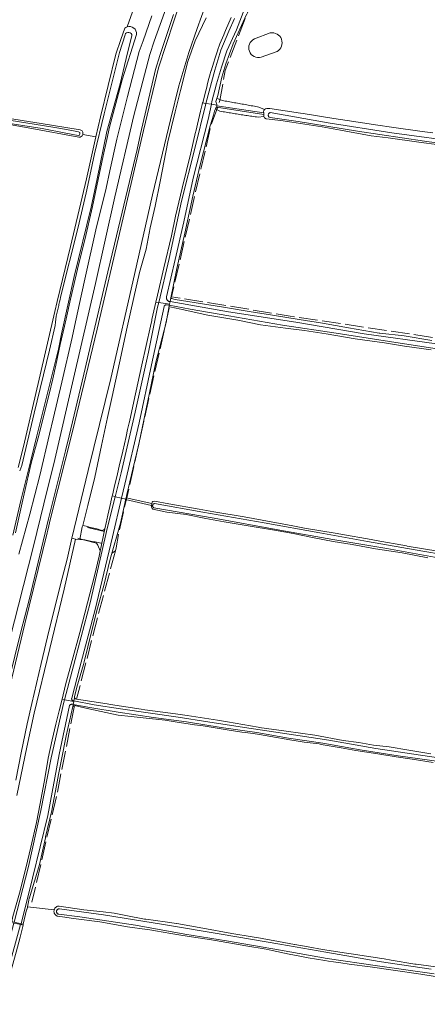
# Model space of a CAD drawing. Header units: metres. Extents: x 149984 to 156489, y 469398 to 478068.
# Tile 618 of 656: x 155442 to 155573, y 470327 to 470646. Entities that reach past the tile are written whole.
import ezdxf

# ---------------------------------------------------------------- set-up
doc = ezdxf.new("R2010")
doc.units = ezdxf.units.M
doc.header["$LTSCALE"] = 0.75
doc.linetypes.add('IE-TERREINAFSCHEIDING-SO', pattern=[10, 8, -2])
for name, color, linetype, lineweight in [('B-WE-GR-GRAS-GV', 252, 'Continuous', 13), ('B-WE-IE-TERREINAFSCHEIDING-G', 252, 'IE-TERREINAFSCHEIDING-SO', 18), ('B-WE-KW-KUNSTWERK_DUIKER-GV', 6, 'Continuous', 18), ('B-WE-KW-KUNSTWERK_STUW-GV', 6, 'Continuous', 18), ('B-WE-OG-TERREIN_BEGROEID-GV', 252, 'Continuous', 18), ('B-WE-OG-TERREIN_OEVER-GV', 252, 'Continuous', 18), ('B-WE-OG-WATER-GV', 252, 'Continuous', 18), ('B-WE-OG-WATER_SLOOT-GV', 252, 'Continuous', 18), ('B-WE-VH-GESLOTENVERHARDING_ASFALT-GV', 252, 'Continuous', 18), ('B-WE-VH-ONVERHARD_ZAND-GV', 252, 'Continuous', 18)]:
    doc.layers.add(name, color=color, linetype=linetype, lineweight=lineweight)

msp = doc.modelspace()

# ---------------------------------------------------------------- linework, layer by layer
at = {"layer": 'B-WE-GR-GRAS-GV', "flags": 128}
for points in [[(155476.409, 470643.558), (155478.669, 470649.929), (155478.914, 470650.514)], [(155501.97, 470646.48), (155498.423, 470639.052), (155496.018, 470632.399), (155493.694, 470623.021), (155491.93, 470616.128), (155489.606, 470606.349), (155487.121, 470593.605), (155485.438, 470585.59), (155483.835, 470578.536), (155482.552, 470571.724), (155480.388, 470564.189), (155478.545, 470556.014), (155476.461, 470546.476), (155473.976, 470534.934), (155471.572, 470524.033), (155470.129, 470517.22), (155468.125, 470508.243), (155465.961, 470497.984), (155463.717, 470488.766), (155462.079, 470482.365), (155463.728, 470481.961), (155464.21, 470481.837), (155464.692, 470481.714), (155465.174, 470481.59), (155465.656, 470481.467), (155466.138, 470481.344), (155466.62, 470481.22), (155467.102, 470481.097), (155467.584, 470480.973), (155468.067, 470480.85), (155468.549, 470480.726), (155469.019, 470481.044), (155469.269, 470481.213), (155469.788, 470483.617), (155469.878, 470484.032), (155469.886, 470484.117), (155470.227, 470485.641), (155471.177, 470489.88), (155471.188, 470489.925), (155471.626, 470491.882), (155471.692, 470492.177), (155472.23, 470494.576), (155473.264, 470498.996), (155473.841, 470501.462), (155474.482, 470504.201), (155474.671, 470505.01), (155474.987, 470506.379), (155476.082, 470511.12), (155476.596, 470513.345), (155477.111, 470515.574), (155477.166, 470515.832), (155478.579, 470522.469), (155481.221, 470534.305), (155483.981, 470546.804), (155484.373, 470548.58), (155484.458, 470548.963), (155485.705, 470554.596), (155486.206, 470556.862), (155488.299, 470565.684), (155490.749, 470576.004), (155492.045, 470582.367), (155494.224, 470591.397), (155496.99, 470602.799), (155498.559, 470609.554), (155498.592, 470609.695), (155499.485, 470613.542), (155500.128, 470616.31), (155500.69, 470618.502), (155500.81, 470618.97), (155500.847, 470619.114), (155501.815, 470622.889), (155502.24, 470624.547), (155502.274, 470624.678), (155502.633, 470626.079), (155503.022, 470627.594), (155503.238, 470628.437), (155503.496, 470629.28), (155503.534, 470629.406), (155504.386, 470632.194), (155504.717, 470633.276), (155505.685, 470636.15), (155505.739, 470636.311), (155506.242, 470637.803), (155506.386, 470638.132), (155507.662, 470641.048), (155507.791, 470641.342), (155508.236, 470642.358), (155510.087, 470646.572)], [(155515.041, 470647.541), (155510.732, 470638.089), (155508.365, 470631.634), (155506.979, 470627.36), (155505.741, 470621.408), (155505.433, 470620.44), (155505.861, 470620.274), (155507.147, 470619.775), (155507.642, 470619.687), (155508.136, 470619.598), (155508.63, 470619.509), (155509.125, 470619.42), (155509.619, 470619.331), (155510.113, 470619.242), (155510.608, 470619.153), (155511.102, 470619.064), (155511.596, 470618.975), (155512.091, 470618.886), (155512.585, 470618.798), (155513.079, 470618.709), (155513.574, 470618.62), (155514.068, 470618.531), (155514.562, 470618.442), (155515.057, 470618.353), (155515.551, 470618.264), (155516.045, 470618.175), (155516.54, 470618.086), (155517.034, 470617.998), (155517.529, 470617.909), (155518.023, 470617.82), (155518.517, 470617.731), (155519.012, 470617.642), (155520.839, 470616.867), (155521.079, 470617.075), (155521.559, 470617.198), (155522.551, 470617.172), (155532.445, 470615.721), (155533.308, 470615.594), (155543.177, 470613.979), (155547.521, 470613.268), (155557.408, 470611.771), (155561.799, 470611.106), (155571.705, 470609.745), (155575.205, 470609.264)], [(155248.411, 470645.225), (155259.499, 470643.496), (155274.314, 470640.947), (155285.749, 470638.893), (155298.674, 470636.581), (155313.775, 470634.027), (155329.755, 470631.486), (155346.989, 470628.843), (155365.029, 470625.766), (155382.595, 470622.957), (155402.495, 470619.701), (155424.746, 470616.069), (155448.624, 470612.369), (155461.256, 470610.302)], [(155462.115, 470608.751), (155466.334, 470608.036), (155467.794, 470614.524), (155472.789, 470634.766), (155474.349, 470639.51), (155475.699, 470643.136)], [(155460.782, 470607.931), (155445.647, 470610.71), (155424.469, 470614.456), (155391.651, 470619.496), (155306.733, 470633.201), (155255.338, 470641.906), (155248.484, 470642.966)], [(155517.543, 470639.699), (155522.668, 470641.602)], [(155524.874, 470635.66), (155519.749, 470633.757)], [(155577.233, 470605.396), (155570.657, 470606.313), (155560.746, 470607.646), (155555.232, 470608.388), (155545.388, 470610.149), (155539.475, 470611.208), (155529.599, 470612.778), (155526.112, 470613.333), (155521.314, 470613.838), (155520.768, 470614.161), (155520.585, 470614.561), (155518.738, 470614.372), (155518.238, 470614.442), (155517.739, 470614.513), (155517.239, 470614.583), (155516.739, 470614.654), (155516.239, 470614.724), (155515.74, 470614.795), (155515.24, 470614.865), (155514.74, 470614.936), (155514.251, 470615.017), (155513.762, 470615.098), (155513.273, 470615.179), (155512.783, 470615.26), (155512.294, 470615.341), (155511.805, 470615.422), (155511.316, 470615.503), (155510.827, 470615.584), (155510.338, 470615.665), (155509.849, 470615.746), (155509.359, 470615.827), (155508.87, 470615.908), (155508.381, 470615.989), (155507.892, 470616.07), (155507.403, 470616.151), (155506.914, 470616.232), (155506.425, 470616.313), (155504.99, 470617.042), (155504.628, 470616.3), (155504.322, 470615.01), (155503.262, 470611.6), (155499.997, 470598.942), (155497.659, 470588.822), (155495.08, 470576.812), (155492.444, 470565.411), (155490.546, 470555.998), (155490.713, 470555.712), (155491.986, 470555.414), (155502.817, 470553.664), (155507.588, 470552.975), (155515.807, 470551.494), (155523.395, 470550.378), (155531.962, 470548.974), (155539.507, 470547.717), (155547.976, 470546.204), (155557.832, 470544.515), (155558.078, 470544.473), (155565.917, 470543.608), (155574.854, 470542.175)], [(155441.195, 470501.104), (155442.951, 470507.901), (155447.988, 470529.621), (155453.092, 470551.554), (155453.85, 470554.727), (155458.12, 470572.601), (155463.286, 470594.488), (155466.334, 470608.036), (155462.115, 470608.751)], [(155574.616, 470539.155), (155566.059, 470540.352), (155559.571, 470541.399), (155550.056, 470542.731), (155540.759, 470544.293), (155533.672, 470545.434), (155527.587, 470546.179), (155519.531, 470547.271), (155512.226, 470548.747), (155502.505, 470550.361), (155494.189, 470552.178), (155492.271, 470552.621), (155490.249, 470553.028), (155490.006, 470552.975), (155489.859, 470552.704), (155488.989, 470547.998), (155485.743, 470535.131), (155483.674, 470525.239), (155481.883, 470516.924), (155480.213, 470508.68), (155478.239, 470500.555), (155476.324, 470492.297), (155476.099, 470491.325), (155475.976, 470490.794), (155475.951, 470490.687), (155475.901, 470490.47), (155475.689, 470489.478), (155474.314, 470483.027), (155470.916, 470471.477), (155468.857, 470462.926), (155466.887, 470455.601), (155464.905, 470447.962), (155462.561, 470438.241), (155462.343, 470437.335), (155460.22, 470430.064), (155459.443, 470426.957), (155459.453, 470426.577), (155459.725, 470426.306), (155460.095, 470426.178), (155469.974, 470424.627), (155471.088, 470424.452), (155480.97, 470422.917), (155482.19, 470422.727), (155492.102, 470421.404), (155495.774, 470420.914), (155505.655, 470419.374), (155508.879, 470418.872), (155518.72, 470417.093), (155519.045, 470417.034), (155527.752, 470415.777), (155537.092, 470414.523), (155546.19, 470412.768), (155551.252, 470412.115), (155556.041, 470411.244), (155561.081, 470410.711), (155567.448, 470409.65), (155574.512, 470408.452)], [(155573.532, 470471.845), (155565.288, 470473.446), (155556.631, 470474.73), (155549.09, 470476.183), (155542.998, 470477.189), (155536.852, 470478.325), (155530.025, 470479.695), (155524.074, 470480.766), (155515.558, 470482.181), (155507.746, 470483.557), (155501.839, 470484.629), (155495.487, 470485.861), (155489.233, 470486.671), (155484.689, 470487.631), (155484.462, 470487.825), (155484.332, 470488.247), (155484.322, 470488.756), (155484.39, 470489.397), (155484.399, 470489.482), (155484.508, 470489.818), (155484.757, 470490.036), (155485.309, 470490.245), (155489.908, 470489.339), (155499.751, 470487.574), (155504.385, 470486.744), (155514.245, 470485.078), (155520.085, 470484.091), (155529.905, 470482.204), (155533.765, 470481.462), (155543.634, 470479.846), (155545.408, 470479.555), (155555.253, 470477.803), (155556.878, 470477.514), (155566.715, 470475.714), (155566.876, 470475.685), (155576.744, 470474.064)], [(155575.306, 470405.724), (155568.54, 470406.728), (155563.32, 470407.478), (155557.375, 470408.507), (155550.275, 470409.596), (155545.562, 470410.467), (155540.429, 470411.304), (155539.161, 470411.544), (155538.472, 470411.675), (155533.598, 470412.296), (155531.072, 470412.696), (155528.983, 470413.027), (155522.898, 470414.131), (155519.151, 470414.756), (155517.14, 470415.091), (155514.573, 470415.361), (155513.455, 470415.479), (155508.721, 470416.252), (155500.939, 470417.49), (155498.202, 470417.904), (155494.778, 470418.421), (155492.559, 470418.754), (155488.726, 470419.33), (155481.57, 470420.149), (155477.767, 470420.538), (155473.497, 470420.974), (155464.106, 470423.073), (155462.7, 470423.37), (155459.415, 470424.063), (155459.059, 470423.986), (155458.842, 470423.812), (155456.785, 470414.279), (155455.216, 470406.619), (155454.779, 470404.482), (155454.227, 470401.789), (155453.575, 470398.197), (155452.441, 470391.95), (155452.114, 470390.145), (155450.1, 470381.682), (155450.025, 470381.369), (155448.067, 470372.649), (155446.596, 470367.629), (155446.416, 470367.014), (155444.841, 470361.964), (155444.801, 470361.758), (155444.689, 470361.184), (155444.232, 470358.976), (155452.86, 470358.043), (155452.885, 470358.131), (155452.948, 470358.287), (155453.026, 470358.436), (155453.118, 470358.577), (155453.224, 470358.708), (155453.342, 470358.827), (155453.472, 470358.934), (155453.612, 470359.028), (155453.761, 470359.107), (155453.916, 470359.171), (155454.077, 470359.219), (155454.243, 470359.251), (155454.437, 470359.227), (155462.446, 470358), (155468.658, 470357.336), (155472.239, 470356.953), (155475.973, 470356.233), (155482.058, 470355.059), (155482.43, 470354.987), (155488.694, 470354.142), (155492.34, 470353.649), (155492.504, 470353.627), (155500.901, 470352.088), (155510.25, 470350.357), (155516.782, 470349.296), (155520.12, 470348.753), (155520.615, 470348.673), (155523.608, 470348.116), (155530.446, 470346.843), (155530.655, 470346.804), (155534.917, 470346.055), (155539.593, 470345.234), (155547.322, 470344.014), (155548.845, 470343.774), (155558.733, 470342.284), (155559.512, 470342.167), (155561.713, 470341.791), (155569.369, 470340.482), (155569.812, 470340.407), (155577.735, 470339.342)], [(155579.892, 470335.832), (155571.278, 470337.197), (155562.393, 470338.54), (155555.725, 470339.479), (155554.961, 470339.584), (155548.191, 470340.513), (155545.477, 470340.877), (155543.079, 470341.198), (155541.475, 470341.445), (155540.258, 470341.632), (155534.93, 470342.554), (155531.689, 470343.164), (155528.769, 470343.712), (155523.276, 470344.905), (155521.313, 470345.331), (155514.817, 470346.39), (155504.967, 470348.113), (155502.993, 470348.458), (155496.515, 470349.457), (155493.18, 470349.971), (155490.554, 470350.42), (155485.625, 470351.264), (155483.75, 470351.537), (155482.934, 470351.655), (155476.567, 470352.509), (155467.565, 470354.198), (155459.091, 470355.25), (155455.565, 470355.774), (155453.818, 470356.034), (155453.667, 470356.107), (155453.523, 470356.196), (155453.39, 470356.298), (155453.267, 470356.413), (155453.156, 470356.539), (155453.058, 470356.677), (155452.975, 470356.823), (155452.907, 470356.977), (155452.854, 470357.136), (155452.817, 470357.301), (155452.798, 470357.468), (155452.794, 470357.636), (155452.808, 470357.804), (155452.838, 470357.969), (155452.86, 470358.043), (155444.232, 470358.976), (155444.091, 470358.294), (155444.057, 470358.233), (155443.917, 470357.978), (155442.898, 470353.383), (155442.822, 470353.084), (155441.828, 470349.158), (155440.598, 470344.298)]]:
    msp.add_lwpolyline(points, dxfattribs=at)
at = {"layer": 'B-WE-GR-GRAS-GV'}
for points in [[(155475.699, 470643.136, -0.0925924), (155476.409, 470643.558)], [(155522.668, 470641.602, -0.8495402), (155524.874, 470635.66)], [(155519.749, 470633.757, -0.918233), (155517.543, 470639.699)], [(155462.115, 470608.751, -0.3663611), (155460.782, 470607.931)], [(155461.256, 470610.302, -0.4355203), (155462.115, 470608.751)]]:
    msp.add_lwpolyline(points, format="xyb", dxfattribs=at)
at = {"layer": 'B-WE-GR-GRAS-GV', "flags": 128}
for points in [[(155505.383, 470618.259), (155505.371, 470618.082), (155505.343, 470617.662), (155505.286, 470617.562), (155504.99, 470617.042), (155506.425, 470616.313), (155506.914, 470616.232), (155507.403, 470616.151), (155507.892, 470616.07), (155508.381, 470615.989), (155508.87, 470615.908), (155509.359, 470615.827), (155509.849, 470615.746), (155510.338, 470615.665), (155510.827, 470615.584), (155511.316, 470615.503), (155511.805, 470615.422), (155512.294, 470615.341), (155512.783, 470615.26), (155513.273, 470615.179), (155513.762, 470615.098), (155514.251, 470615.017), (155514.74, 470614.936), (155515.24, 470614.865), (155515.74, 470614.795), (155516.239, 470614.724), (155516.739, 470614.654), (155517.239, 470614.583), (155517.739, 470614.513), (155518.238, 470614.442), (155518.738, 470614.372), (155520.585, 470614.561), (155520.557, 470615.25), (155520.535, 470615.787), (155520.521, 470616.137), (155520.631, 470616.485), (155520.839, 470616.867), (155519.012, 470617.642), (155518.517, 470617.731), (155518.023, 470617.82), (155517.529, 470617.909), (155517.034, 470617.998), (155516.54, 470618.086), (155516.045, 470618.175), (155515.551, 470618.264), (155515.057, 470618.353), (155514.562, 470618.442), (155514.068, 470618.531), (155513.574, 470618.62), (155513.079, 470618.709), (155512.585, 470618.798), (155512.091, 470618.886), (155511.596, 470618.975), (155511.102, 470619.064), (155510.608, 470619.153), (155510.113, 470619.242), (155509.619, 470619.331), (155509.125, 470619.42), (155508.63, 470619.509), (155508.136, 470619.598), (155507.642, 470619.687), (155507.147, 470619.775), (155505.861, 470620.274), (155505.433, 470620.44), (155505.124, 470619.472), (155505.187, 470619.098), (155505.337, 470618.803), (155505.408, 470618.629)], [(155462.079, 470482.365), (155461.953, 470481.873), (155461.18, 470477.789), (155462.713, 470477.638), (155463.192, 470477.545), (155463.671, 470477.453), (155464.149, 470477.361), (155464.628, 470477.269), (155465.107, 470477.177), (155465.586, 470477.085), (155466.064, 470476.993), (155466.543, 470476.901), (155467.022, 470476.808), (155467.501, 470476.716), (155467.979, 470476.624), (155468.271, 470476.594), (155469.269, 470481.213), (155469.019, 470481.044), (155468.549, 470480.726), (155468.067, 470480.85), (155467.584, 470480.973), (155467.102, 470481.097), (155466.62, 470481.22), (155466.138, 470481.344), (155465.656, 470481.467), (155465.174, 470481.59), (155464.692, 470481.714), (155464.21, 470481.837), (155463.728, 470481.961)]]:
    msp.add_lwpolyline(points, close=True, dxfattribs=at)
at = {"layer": 'B-WE-IE-TERREINAFSCHEIDING-G', "flags": 128}
for points in [[(155523.95, 470682.54), (155519.892, 470663.023), (155515.321, 470648.126), (155508.125, 470629.473), (155506.415, 470619.732), (155503.659, 470612.235), (155495.788, 470578.251), (155490.8, 470556.327), (155529.124, 470550.061), (155576.819, 470542.904), (155624.732, 470535.019), (155659.706, 470529.617), (155699.365, 470524.028), (155720.397, 470520.829), (155751.473, 470516.439)], [(155489.999, 470552.643), (155482.105, 470517.229), (155476.615, 470492.656), (155473.622, 470479.425)], [(155463.665, 470481.651), (155467.715, 470480.715)], [(155469.096, 470480.413), (155467.715, 470480.715)], [(155462.364, 470477.69), (155460.46, 470478.228)], [(155462.364, 470477.69), (155466.536, 470476.664)], [(155473.622, 470479.425), (155472.871, 470475.102)], [(155473.622, 470479.425), (155473.276, 470479.5)], [(155466.536, 470476.664), (155466.92, 470475.921), (155467.74, 470474.137)], [(155471.482, 470473.401), (155472.648, 470474.158), (155472.871, 470475.102)], [(155472.648, 470474.158), (155466.927, 470452.807), (155460.095, 470426.178)], [(155459.415, 470424.063), (155453.765, 470395.474), (155445.68, 470360.47)]]:
    msp.add_lwpolyline(points, dxfattribs=at)
at = {"layer": 'B-WE-KW-KUNSTWERK_DUIKER-GV', "flags": 128}
for points in [[(155520.535, 470615.787), (155505.371, 470618.082), (155505.343, 470617.662), (155505.286, 470617.562), (155520.557, 470615.25)], [(155484.39, 470489.397), (155476.099, 470491.325), (155475.951, 470490.687), (155484.322, 470488.739), (155484.322, 470488.756)]]:
    msp.add_lwpolyline(points, close=True, dxfattribs=at)
at = {"layer": 'B-WE-KW-KUNSTWERK_STUW-GV', "flags": 128}
msp.add_lwpolyline([(155439.966, 470354.088), (155439.154, 470354.283), (155439.07, 470353.926), (155439.811, 470353.76), (155440.996, 470353.494), (155441.993, 470353.27), (155442.822, 470353.084), (155442.898, 470353.383), (155442.193, 470353.553)], close=True, dxfattribs=at)
at = {"layer": 'B-WE-OG-TERREIN_BEGROEID-GV', "flags": 128}
for points in [[(155489.435, 470650.943), (155485.201, 470638.904), (155483.813, 470634.605), (155478.587, 470614.96), (155472.435, 470588.633), (155466.218, 470560.588), (155459.14, 470529.83), (155453.055, 470503.702), (155449.549, 470489.282), (155446.175, 470475.59), (155441.347, 470456.54), (155437.51, 470441.326), (155434.203, 470427.105), (155432.483, 470419.3), (155428.911, 470402.036), (155426.927, 470393.371), (155424.876, 470383.713), (155420.048, 470363.803), (155414.888, 470343.497), (155411.978, 470331.524), (155408.208, 470316.31)], [(155478.914, 470650.514), (155478.669, 470649.929), (155476.409, 470643.558)], [(155412.656, 470325.565), (155416.03, 470338.741), (155420.792, 470357.672), (155423.332, 470367.276), (155427.857, 470385.175), (155430.436, 470396.843), (155435.635, 470422.799), (155438.215, 470432.165), (155442.065, 470447.882), (155444.843, 470458.716), (155450.995, 470484.513), (155456.551, 470506.5), (155457.702, 470511.342), (155462.464, 470531.305), (155465.163, 470542.775), (155470.243, 470564.404), (155472.386, 470573.334), (155479.689, 470603.933), (155480.8, 470609.013), (155485.602, 470629.81), (155487.031, 470634.294), (155491.357, 470647.629)], [(155441.445, 470473.003), (155444.964, 470485.941), (155448.192, 470498.535), (155451.393, 470511.87), (155452.584, 470516.818), (155455.335, 470528.698), (155458.669, 470543.144), (155459.463, 470546.663), (155461.633, 470556.611), (155462.982, 470562.935), (155466.369, 470577.91), (155469.623, 470591.457), (155470.867, 470597.013), (155473.115, 470607.305), (155476.502, 470621.037), (155480.339, 470635.589), (155481.556, 470639.082), (155484.36, 470647.178)], [(155479.417, 470641.163), (155474.782, 470626.461), (155470.705, 470611.176), (155469.846, 470607.188), (155468.735, 470601.87), (155467.068, 470594.17), (155465.282, 470585.439), (155462.782, 470574.683), (155460.877, 470567.063), (155458.138, 470555.554), (155456.709, 470549.125), (155456.154, 470546.743), (155454.844, 470540.909), (155453.376, 470534.163), (155452.423, 470529.718), (155451.233, 470524.836), (155447.7, 470510.667), (155445.478, 470502.492), (155443.176, 470492.53), (155440.319, 470479.949)], [(155441.639, 470363.393), (155443.665, 470371.466), (155445.341, 470378.344), (155447.17, 470386.233), (155448.289, 470392.392), (155449.825, 470400.54), (155450.956, 470407.123), (155452.194, 470413.033), (155453.399, 470418.085), (155454.472, 470422.367), (155455.403, 470426.153), (155456.531, 470430.744), (155458.697, 470438.623), (155461.127, 470447.751), (155463.612, 470457.281), (155465.867, 470466.094), (155467.346, 470472.44), (155467.488, 470472.972), (155468.271, 470476.594), (155467.979, 470476.624), (155467.501, 470476.716), (155467.022, 470476.808), (155466.543, 470476.901), (155466.064, 470476.993), (155465.586, 470477.085), (155465.107, 470477.177), (155464.628, 470477.269), (155464.149, 470477.361), (155463.671, 470477.453), (155463.192, 470477.545), (155462.713, 470477.638), (155461.18, 470477.789), (155459.795, 470477.894), (155456.038, 470461.755), (155451.488, 470442.546), (155446.407, 470421.644), (155444.079, 470410.69), (155440.851, 470394.973)]]:
    msp.add_lwpolyline(points, dxfattribs=at)
at = {"layer": 'B-WE-OG-TERREIN_BEGROEID-GV'}
msp.add_lwpolyline([(155476.409, 470643.558, -0.5614565), (155479.417, 470641.163)], format="xyb", dxfattribs=at)
at = {"layer": 'B-WE-OG-TERREIN_OEVER-GV', "flags": 128}
for points in [[(155413.412, 470324.862), (155414.236, 470328.593), (155421.815, 470358.084), (155429.001, 470386.004), (155431.161, 470395.703), (155435.638, 470418.125), (155443.413, 470450.561), (155450.56, 470479.973), (155450.778, 470480.84), (155451.716, 470484.57), (155458.806, 470512.763), (155466.699, 470545.827), (155474.435, 470578.577), (155481.739, 470610.109), (155486.53, 470630.293), (155491.478, 470645.412), (155496.308, 470659.823)], [(155501.821, 470650.769), (155499.04, 470643.061), (155496.35, 470635.321), (155493.137, 470624.473), (155490.451, 470613.482), (155484.646, 470589.239), (155478.826, 470563.492), (155471.112, 470529.915), (155463.87, 470500.149), (155458.598, 470478.231), (155459.795, 470477.894), (155461.18, 470477.789), (155461.953, 470481.873), (155462.079, 470482.365), (155463.717, 470488.766), (155465.961, 470497.984), (155468.125, 470508.243), (155470.129, 470517.22), (155471.572, 470524.033), (155473.976, 470534.934), (155476.461, 470546.476), (155478.545, 470556.014), (155480.388, 470564.189), (155482.552, 470571.724), (155483.835, 470578.536), (155485.438, 470585.59), (155487.121, 470593.605), (155489.606, 470606.349), (155491.93, 470616.128), (155493.694, 470623.021), (155496.018, 470632.399), (155498.423, 470639.052), (155501.97, 470646.48)], [(155514.494, 470649.647), (155511.762, 470642.641), (155508.673, 470635.784), (155506.863, 470630.499), (155505.249, 470625.151), (155503.826, 470619.406), (155503.637, 470618.53), (155505.383, 470618.259), (155505.408, 470618.629), (155505.337, 470618.803), (155505.187, 470619.098), (155505.124, 470619.472), (155505.433, 470620.44), (155505.741, 470621.408), (155506.979, 470627.36), (155508.365, 470631.634), (155510.732, 470638.089), (155515.041, 470647.541)], [(155491.357, 470647.629), (155487.031, 470634.294), (155485.602, 470629.81), (155480.8, 470609.013), (155479.689, 470603.933), (155472.386, 470573.334), (155470.243, 470564.404), (155465.163, 470542.775), (155462.464, 470531.305), (155457.702, 470511.342), (155456.551, 470506.5), (155450.995, 470484.513), (155444.843, 470458.716), (155442.065, 470447.882), (155438.215, 470432.165), (155435.635, 470422.799), (155430.436, 470396.843), (155427.857, 470385.175), (155423.332, 470367.276), (155420.792, 470357.672), (155416.03, 470338.741), (155412.656, 470325.565)], [(155510.087, 470646.572), (155508.236, 470642.358), (155507.791, 470641.342), (155507.662, 470641.048), (155506.386, 470638.132), (155506.242, 470637.803), (155505.739, 470636.311), (155505.685, 470636.15), (155504.717, 470633.276), (155504.386, 470632.194), (155503.534, 470629.406), (155503.496, 470629.28), (155503.238, 470628.437), (155503.022, 470627.594), (155502.633, 470626.079), (155502.274, 470624.678), (155502.24, 470624.547), (155501.815, 470622.889), (155500.847, 470619.114), (155500.81, 470618.97), (155501.895, 470618.801), (155504.747, 470629.604), (155506.683, 470636.026), (155509.27, 470642.214), (155511.083, 470646.27)], [(155460.591, 470608.399), (155456.648, 470609.164), (155448.997, 470610.689), (155434.934, 470612.849), (155425.639, 470614.46), (155411.412, 470616.729), (155393.365, 470619.595), (155374.947, 470622.56), (155356.205, 470625.664), (155338.881, 470628.369), (155327.759, 470630.122), (155314.911, 470632.238), (155301.579, 470634.514), (155289.468, 470636.447), (155273.341, 470639.276), (155258.704, 470641.761), (155248.323, 470643.89)], [(155461.256, 470610.302), (155448.624, 470612.369), (155424.746, 470616.069), (155402.495, 470619.701), (155382.595, 470622.957), (155365.029, 470625.766), (155346.989, 470628.843), (155329.755, 470631.486), (155313.775, 470634.027), (155298.674, 470636.581), (155285.749, 470638.893), (155274.314, 470640.947), (155259.499, 470643.496), (155248.411, 470645.225)], [(155248.49, 470644.662), (155261.185, 470642.616), (155272.206, 470640.616), (155292.481, 470637.128), (155305.571, 470634.85), (155327.032, 470631.432), (155341.192, 470629.153), (155365.721, 470624.922), (155376.882, 470623.201), (155394.599, 470620.434), (155406.62, 470618.505), (155423.314, 470615.784), (155435.614, 470613.878), (155452.447, 470611.157), (155456.856, 470610.386), (155460.741, 470609.669)], [(155475.699, 470643.136), (155474.349, 470639.51), (155472.789, 470634.766), (155467.794, 470614.524), (155466.334, 470608.036), (155463.286, 470594.488), (155458.12, 470572.601), (155453.85, 470554.727), (155453.092, 470551.554), (155447.988, 470529.621), (155442.951, 470507.901), (155441.195, 470501.104)], [(155248.484, 470642.966), (155255.338, 470641.906), (155306.733, 470633.201), (155391.651, 470619.496), (155424.469, 470614.456), (155445.647, 470610.71)], [(155477.962, 470640.664), (155476.589, 470635.194), (155474.168, 470625.21), (155469.866, 470609.732), (155466.697, 470594.481), (155464.832, 470585.316), (155459.29, 470562.883), (155455.188, 470544.287), (155454.282, 470539.331), (155447.301, 470511.357), (155445.33, 470503.311), (155442.133, 470490.362), (155439.458, 470479.244)], [(155440.319, 470479.949), (155443.176, 470492.53), (155445.478, 470502.492), (155447.7, 470510.667), (155451.233, 470524.836), (155452.423, 470529.718), (155453.376, 470534.163), (155454.844, 470540.909), (155456.154, 470546.743), (155456.709, 470549.125), (155458.138, 470555.554), (155460.877, 470567.063), (155462.782, 470574.683), (155465.282, 470585.439), (155467.068, 470594.17), (155468.735, 470601.87), (155469.846, 470607.188), (155470.705, 470611.176), (155474.782, 470626.461), (155479.417, 470641.163)], [(155441.729, 470499.981), (155442.406, 470501.76), (155446.434, 470518.625), (155451.374, 470539.076), (155453.23, 470547.005), (155453.341, 470548.072), (155453.545, 470550.026), (155454.336, 470553.473), (155454.408, 470553.785), (155454.598, 470554.614), (155454.784, 470555.423), (155454.935, 470556.08), (155455.055, 470556.602), (155460.467, 470578.375), (155463.204, 470589.891), (155464.36, 470595.353), (155465.916, 470602.537), (155468.963, 470615.45), (155473.957, 470635.281), (155475.754, 470641.055)], [(155575.205, 470609.264), (155571.705, 470609.745), (155561.799, 470611.106), (155557.408, 470611.771), (155547.521, 470613.268), (155543.177, 470613.979), (155533.308, 470615.594), (155532.445, 470615.721), (155522.551, 470617.172), (155521.559, 470617.198), (155521.079, 470617.075), (155520.839, 470616.867), (155520.631, 470616.485), (155520.521, 470616.137), (155520.535, 470615.787), (155520.557, 470615.25), (155520.585, 470614.561), (155520.768, 470614.161), (155521.314, 470613.838), (155526.112, 470613.333), (155529.599, 470612.778), (155539.475, 470611.208), (155545.388, 470610.149), (155555.232, 470608.388), (155560.746, 470607.646), (155570.657, 470606.313), (155577.233, 470605.396)], [(155590.266, 470604.109), (155572.524, 470606.633), (155550.857, 470609.815), (155531.665, 470612.942), (155522.597, 470614.305), (155522.462, 470614.355), (155522.338, 470614.428), (155522.23, 470614.523), (155522.141, 470614.636), (155522.073, 470614.763), (155522.03, 470614.9), (155522.012, 470615.042), (155522.02, 470615.186), (155522.054, 470615.326), (155522.112, 470615.457), (155522.193, 470615.576), (155522.295, 470615.678), (155522.413, 470615.76), (155522.544, 470615.819), (155522.683, 470615.854), (155541.32, 470612.577), (155561.916, 470609.362), (155585.935, 470606.063)], [(155445.647, 470610.71), (155460.782, 470607.931)], [(155574.854, 470542.175), (155565.917, 470543.608), (155558.078, 470544.473), (155557.832, 470544.515), (155547.976, 470546.204), (155539.507, 470547.717), (155531.962, 470548.974), (155523.395, 470550.378), (155515.807, 470551.494), (155507.588, 470552.975), (155502.817, 470553.664), (155491.986, 470555.414), (155490.713, 470555.712), (155490.546, 470555.998), (155490.28, 470554.724), (155509.123, 470551.379), (155530.953, 470548.096), (155552.973, 470544.359), (155576.366, 470541.048)], [(155578.662, 470539.142), (155561.18, 470541.776), (155543.976, 470544.573), (155526.587, 470547.115), (155509.289, 470550.098), (155496.82, 470552.303), (155490.039, 470553.567), (155489.859, 470552.704), (155490.006, 470552.975), (155490.249, 470553.028), (155492.271, 470552.621), (155494.189, 470552.178), (155502.505, 470550.361), (155512.226, 470548.747), (155519.531, 470547.271), (155527.587, 470546.179), (155533.672, 470545.434), (155540.759, 470544.293), (155550.056, 470542.731), (155559.571, 470541.399), (155566.059, 470540.352), (155574.616, 470539.155)], [(155576.744, 470474.064), (155566.876, 470475.685), (155566.715, 470475.714), (155556.878, 470477.514), (155555.253, 470477.803), (155545.408, 470479.555), (155543.634, 470479.846), (155533.765, 470481.462), (155529.905, 470482.204), (155520.085, 470484.091), (155514.245, 470485.078), (155504.385, 470486.744), (155499.751, 470487.574), (155489.908, 470489.339), (155485.309, 470490.245), (155484.757, 470490.036), (155484.508, 470489.818), (155484.399, 470489.482), (155484.39, 470489.397), (155484.322, 470488.756), (155484.332, 470488.247), (155484.462, 470487.825), (155484.689, 470487.631), (155489.233, 470486.671), (155495.487, 470485.861), (155501.839, 470484.629), (155507.746, 470483.557), (155515.558, 470482.181), (155524.074, 470480.766), (155530.025, 470479.695), (155536.852, 470478.325), (155542.998, 470477.189), (155549.09, 470476.183), (155556.631, 470474.73), (155565.288, 470473.446), (155573.532, 470471.845)], [(155576.956, 470471.91), (155560.288, 470474.897), (155542.898, 470477.748), (155525.81, 470480.761), (155504.546, 470484.698), (155485.039, 470488.054), (155484.958, 470488.101), (155484.885, 470488.157), (155484.819, 470488.223), (155484.763, 470488.297), (155484.716, 470488.377), (155484.681, 470488.463), (155484.656, 470488.552), (155484.644, 470488.645), (155484.644, 470488.737), (155484.656, 470488.83), (155484.68, 470488.919), (155484.715, 470489.005), (155484.761, 470489.086), (155484.817, 470489.16), (155484.883, 470489.226), (155484.956, 470489.282), (155485.036, 470489.329), (155485.122, 470489.365), (155485.212, 470489.39), (155485.304, 470489.402), (155500.841, 470486.667), (155520.726, 470483.169), (155538.683, 470479.989), (155554.105, 470477.152), (155571.947, 470474.029), (155590.961, 470470.799)], [(155440.851, 470394.973), (155444.079, 470410.69), (155446.407, 470421.644), (155451.488, 470442.546), (155456.038, 470461.755), (155459.795, 470477.894), (155458.598, 470478.231), (155457.011, 470471.484), (155455.489, 470465.333), (155451.256, 470448.565), (155448.709, 470437.717), (155445.634, 470424.719), (155444.145, 470418.171), (155442.161, 470408.778), (155440.507, 470400.014)], [(155574.512, 470408.452), (155567.448, 470409.65), (155561.081, 470410.711), (155556.041, 470411.244), (155551.252, 470412.115), (155546.19, 470412.768), (155537.092, 470414.523), (155527.752, 470415.777), (155519.045, 470417.034), (155518.72, 470417.093), (155508.879, 470418.872), (155505.655, 470419.374), (155495.774, 470420.914), (155492.102, 470421.404), (155482.19, 470422.727), (155480.97, 470422.917), (155471.088, 470424.452), (155469.974, 470424.627), (155460.095, 470426.178), (155459.725, 470426.306), (155459.453, 470426.577), (155459.237, 470425.599), (155465.785, 470424.307), (155474.326, 470423.001), (155492.869, 470420.372), (155502.544, 470418.859), (155514.298, 470417.015), (155526.615, 470415.174), (155541.579, 470412.855), (155556.785, 470410.243), (155569.029, 470408.331), (155579.926, 470406.791)], [(155577.986, 470405.859), (155564.004, 470407.883), (155551.724, 470409.795), (155539.692, 470411.887), (155528.537, 470413.585), (155518.369, 470415.353), (155506.759, 470417.047), (155495.629, 470418.852), (155484.957, 470420.26), (155473.56, 470421.947), (155464.356, 470423.49), (155458.987, 470424.468), (155458.842, 470423.812), (155459.059, 470423.986), (155459.415, 470424.063), (155462.7, 470423.37), (155464.106, 470423.073), (155473.497, 470420.974), (155477.767, 470420.538), (155481.57, 470420.149), (155488.726, 470419.33), (155492.559, 470418.754), (155494.778, 470418.421), (155498.202, 470417.904), (155500.939, 470417.49), (155508.721, 470416.252), (155513.455, 470415.479), (155514.573, 470415.361), (155517.14, 470415.091), (155519.151, 470414.756), (155522.898, 470414.131), (155528.983, 470413.027), (155531.072, 470412.696), (155533.598, 470412.296), (155538.472, 470411.675), (155539.161, 470411.544), (155540.429, 470411.304), (155545.562, 470410.467), (155550.275, 470409.596), (155557.375, 470408.507), (155563.32, 470407.478), (155568.54, 470406.728), (155575.306, 470405.724)], [(155577.735, 470339.342), (155569.812, 470340.407), (155569.369, 470340.482), (155561.713, 470341.791), (155559.512, 470342.167), (155558.733, 470342.284), (155548.845, 470343.774), (155547.322, 470344.014), (155539.593, 470345.234), (155534.917, 470346.055), (155530.655, 470346.804), (155530.446, 470346.843), (155523.608, 470348.116), (155520.615, 470348.673), (155520.12, 470348.753), (155516.782, 470349.296), (155510.25, 470350.357), (155500.901, 470352.088), (155492.504, 470353.627), (155492.34, 470353.649), (155488.694, 470354.142), (155482.43, 470354.987), (155482.058, 470355.059), (155475.973, 470356.233), (155472.239, 470356.953), (155468.658, 470357.336), (155462.446, 470358), (155454.437, 470359.227), (155454.243, 470359.251), (155454.077, 470359.219), (155453.916, 470359.171), (155453.761, 470359.107), (155453.612, 470359.028), (155453.472, 470358.934), (155453.342, 470358.827), (155453.224, 470358.708), (155453.118, 470358.577), (155453.026, 470358.436), (155452.948, 470358.287), (155452.885, 470358.131), (155452.86, 470358.043), (155452.838, 470357.969), (155452.808, 470357.804), (155452.794, 470357.636), (155452.798, 470357.468), (155452.817, 470357.301), (155452.854, 470357.136), (155452.907, 470356.977), (155452.975, 470356.823), (155453.058, 470356.677), (155453.156, 470356.539), (155453.267, 470356.413), (155453.39, 470356.298), (155453.523, 470356.196), (155453.667, 470356.107), (155453.818, 470356.034), (155455.565, 470355.774), (155459.091, 470355.25), (155467.565, 470354.198), (155476.567, 470352.509), (155482.934, 470351.655), (155483.75, 470351.537), (155485.625, 470351.264), (155490.554, 470350.42), (155493.18, 470349.971), (155496.515, 470349.457), (155502.993, 470348.458), (155504.967, 470348.113), (155514.817, 470346.39), (155521.313, 470345.331), (155523.276, 470344.905), (155528.769, 470343.712), (155531.689, 470343.164), (155534.93, 470342.554), (155540.258, 470341.632), (155541.475, 470341.445), (155543.079, 470341.198), (155545.477, 470340.877), (155548.191, 470340.513), (155554.961, 470339.584), (155555.725, 470339.479), (155562.393, 470338.54), (155571.278, 470337.197), (155579.892, 470335.832)], [(155575.605, 470337.298), (155557.343, 470339.935), (155541.031, 470342.282), (155525.927, 470344.973), (155508.553, 470347.968), (155495.115, 470350.215), (155479.136, 470353.051), (155461.125, 470355.773), (155454.366, 470356.586), (155454.253, 470356.61), (155454.144, 470356.649), (155454.041, 470356.701), (155453.945, 470356.767), (155453.859, 470356.844), (155453.783, 470356.932), (155453.72, 470357.029), (155453.669, 470357.133), (155453.633, 470357.243), (155453.611, 470357.357), (155453.604, 470357.473), (155453.612, 470357.588), (155453.635, 470357.702), (155453.673, 470357.811), (155453.724, 470357.915), (155453.789, 470358.012), (155453.865, 470358.099), (155453.952, 470358.175), (155454.049, 470358.24), (155454.152, 470358.291), (155454.262, 470358.329), (155454.376, 470358.352), (155454.491, 470358.36), (155454.607, 470358.353), (155468.742, 470356.431), (155488.166, 470353.315), (155506.852, 470350.127), (155525.722, 470346.924), (155540.623, 470344.297), (155557.845, 470341.352), (155574.695, 470338.84)], [(155434.317, 470319.394), (155436.427, 470327.89), (155437.565, 470332.753), (155438.311, 470335.941), (155439.329, 470339.659), (155440.598, 470344.298), (155441.828, 470349.158), (155442.822, 470353.084), (155441.993, 470353.27), (155437.944, 470338.295), (155432.841, 470317.096)]]:
    msp.add_lwpolyline(points, dxfattribs=at)
at = {"layer": 'B-WE-OG-TERREIN_OEVER-GV'}
for points in [[(155476.409, 470643.558, 0.0925924), (155475.699, 470643.136)], [(155479.417, 470641.163, 0.5614565), (155476.409, 470643.558)], [(155475.754, 470641.055, -0.8588446), (155477.962, 470640.664)], [(155460.741, 470609.669, -0.8395635), (155460.591, 470608.399)], [(155460.782, 470607.931, 0.3663611), (155462.115, 470608.751)], [(155462.115, 470608.751, 0.4355203), (155461.256, 470610.302)]]:
    msp.add_lwpolyline(points, format="xyb", dxfattribs=at)
at = {"layer": 'B-WE-OG-TERREIN_OEVER-GV', "flags": 128}
for points in [[(155501.895, 470618.801), (155500.81, 470618.97), (155500.69, 470618.502), (155500.128, 470616.31), (155499.485, 470613.542), (155498.592, 470609.695), (155498.559, 470609.554), (155496.99, 470602.799), (155494.224, 470591.397), (155492.045, 470582.367), (155490.749, 470576.004), (155488.299, 470565.684), (155486.206, 470556.862), (155485.705, 470554.596), (155486.637, 470554.438), (155490.044, 470568.709), (155494.039, 470587.225), (155498.428, 470604.645), (155501.749, 470618.248)], [(155504.99, 470617.042), (155505.286, 470617.562), (155505.343, 470617.662), (155505.371, 470618.082), (155505.383, 470618.259), (155503.637, 470618.53), (155502.575, 470613.62), (155497.745, 470594.645), (155494.72, 470580.48), (155491.953, 470568.399), (155489.186, 470556.286), (155489.16, 470556.162), (155489.147, 470556.035), (155489.147, 470555.907), (155489.16, 470555.78), (155489.186, 470555.656), (155489.224, 470555.534), (155489.275, 470555.417), (155489.337, 470555.306), (155489.41, 470555.201), (155489.493, 470555.105), (155489.586, 470555.017), (155489.687, 470554.94), (155489.796, 470554.873), (155489.911, 470554.817), (155490.031, 470554.774), (155490.154, 470554.743), (155490.28, 470554.724), (155490.546, 470555.998), (155492.444, 470565.411), (155495.08, 470576.812), (155497.659, 470588.822), (155499.997, 470598.942), (155503.262, 470611.6), (155504.322, 470615.01), (155504.628, 470616.3)], [(155471.626, 470491.882), (155472.546, 470491.652), (155472.572, 470491.645), (155474.501, 470499.365), (155479.068, 470518.999), (155483.346, 470538.404), (155486.272, 470552.908), (155486.637, 470554.438), (155485.705, 470554.596), (155484.458, 470548.963), (155484.373, 470548.58), (155483.981, 470546.804), (155481.221, 470534.305), (155478.579, 470522.469), (155477.166, 470515.832), (155477.111, 470515.574), (155476.596, 470513.345), (155476.082, 470511.12), (155474.987, 470506.379), (155474.671, 470505.01), (155474.482, 470504.201), (155473.841, 470501.462), (155473.264, 470498.996), (155472.23, 470494.576), (155471.692, 470492.177)], [(155475.976, 470490.794), (155476.099, 470491.325), (155476.324, 470492.297), (155478.239, 470500.555), (155480.213, 470508.68), (155481.883, 470516.924), (155483.674, 470525.239), (155485.743, 470535.131), (155488.989, 470547.998), (155489.859, 470552.704), (155490.039, 470553.567), (155489.153, 470553.717), (155489.069, 470553.713), (155488.986, 470553.701), (155488.904, 470553.68), (155488.825, 470553.651), (155488.749, 470553.615), (155488.677, 470553.571), (155488.61, 470553.52), (155488.548, 470553.463), (155488.493, 470553.4), (155488.444, 470553.332), (155488.402, 470553.259), (155488.367, 470553.182), (155484.311, 470534.279), (155480.303, 470515.473), (155475.705, 470495.645), (155474.651, 470491.125)], [(155469.788, 470483.617), (155469.269, 470481.213), (155468.271, 470476.594), (155467.488, 470472.972), (155467.346, 470472.44), (155465.867, 470466.094), (155463.612, 470457.281), (155461.127, 470447.751), (155458.697, 470438.623), (155456.531, 470430.744), (155455.403, 470426.153), (155456.195, 470425.996), (155459.649, 470438.954), (155464.468, 470457.315), (155470.096, 470481.735), (155472.572, 470491.645), (155472.546, 470491.652), (155471.626, 470491.882), (155471.188, 470489.925), (155471.177, 470489.88), (155470.227, 470485.641), (155469.886, 470484.117), (155469.878, 470484.032)], [(155475.689, 470489.478), (155475.901, 470490.47), (155475.951, 470490.687), (155475.976, 470490.794), (155474.651, 470491.125), (155471.732, 470478.615), (155466.064, 470455.131), (155461.118, 470436.56), (155458.53, 470426.466), (155458.513, 470426.399), (155458.503, 470426.33), (155458.501, 470426.26), (155458.505, 470426.191), (155458.517, 470426.123), (155458.535, 470426.056), (155458.561, 470425.991), (155458.593, 470425.929), (155458.631, 470425.871), (155458.675, 470425.818), (155458.724, 470425.769), (155458.778, 470425.725), (155458.836, 470425.687), (155458.898, 470425.655), (155458.963, 470425.63), (155459.03, 470425.612), (155459.099, 470425.601), (155459.168, 470425.596), (155459.237, 470425.599), (155459.453, 470426.577), (155459.443, 470426.957), (155460.22, 470430.064), (155462.343, 470437.335), (155462.561, 470438.241), (155464.905, 470447.962), (155466.887, 470455.601), (155468.857, 470462.926), (155470.916, 470471.477), (155474.314, 470483.027)], [(155439.154, 470354.283), (155439.966, 470354.088), (155444.588, 470372.052), (155448.585, 470390.18), (155451.912, 470407.221), (155455.975, 470425.172), (155456.195, 470425.996), (155455.403, 470426.153), (155454.472, 470422.367), (155453.399, 470418.085), (155452.194, 470413.033), (155450.956, 470407.123), (155449.825, 470400.54), (155448.289, 470392.392), (155447.17, 470386.233), (155445.341, 470378.344), (155443.665, 470371.466), (155441.639, 470363.393), (155439.528, 470355.872)], [(155442.193, 470353.553), (155442.898, 470353.383), (155443.917, 470357.978), (155444.057, 470358.233), (155444.091, 470358.294), (155444.232, 470358.976), (155444.689, 470361.184), (155444.801, 470361.758), (155444.841, 470361.964), (155446.416, 470367.014), (155446.596, 470367.629), (155448.067, 470372.649), (155450.025, 470381.369), (155450.1, 470381.682), (155452.114, 470390.145), (155452.441, 470391.95), (155453.575, 470398.197), (155454.227, 470401.789), (155454.779, 470404.482), (155455.216, 470406.619), (155456.785, 470414.279), (155458.842, 470423.812), (155458.987, 470424.468), (155458.867, 470424.493), (155458.744, 470424.506), (155458.621, 470424.506), (155458.499, 470424.494), (155458.378, 470424.47), (155458.26, 470424.434), (155458.147, 470424.386), (155458.039, 470424.327), (155457.938, 470424.257), (155457.844, 470424.178), (155457.758, 470424.089), (155454.519, 470408.257), (155450.841, 470388.533), (155445.843, 470368.218)]]:
    msp.add_lwpolyline(points, close=True, dxfattribs=at)
at = {"layer": 'B-WE-OG-WATER-GV', "flags": 128}
for points in [[(155511.083, 470646.27), (155509.27, 470642.214), (155506.683, 470636.026), (155504.747, 470629.604), (155501.895, 470618.801), (155503.637, 470618.53), (155503.826, 470619.406), (155505.249, 470625.151), (155506.863, 470630.499), (155508.673, 470635.784), (155511.762, 470642.641), (155514.494, 470649.647)], [(155439.458, 470479.244), (155442.133, 470490.362), (155445.33, 470503.311), (155447.301, 470511.357), (155454.282, 470539.331), (155455.188, 470544.287), (155459.29, 470562.883), (155464.832, 470585.316), (155466.697, 470594.481), (155469.866, 470609.732), (155474.168, 470625.21), (155476.589, 470635.194), (155477.962, 470640.664)], [(155475.754, 470641.055), (155473.957, 470635.281), (155468.963, 470615.45), (155465.916, 470602.537), (155464.36, 470595.353), (155463.204, 470589.891), (155460.467, 470578.375), (155455.055, 470556.602), (155454.935, 470556.08), (155454.784, 470555.423), (155454.598, 470554.614), (155454.408, 470553.785), (155454.336, 470553.473), (155453.545, 470550.026), (155453.341, 470548.072), (155453.23, 470547.005), (155451.374, 470539.076), (155446.434, 470518.625), (155442.406, 470501.76), (155441.729, 470499.981)], [(155585.935, 470606.063), (155561.916, 470609.362), (155541.32, 470612.577), (155522.683, 470615.854), (155522.544, 470615.819), (155522.413, 470615.76), (155522.295, 470615.678), (155522.193, 470615.576), (155522.112, 470615.457), (155522.054, 470615.326), (155522.02, 470615.186), (155522.012, 470615.042), (155522.03, 470614.9), (155522.073, 470614.763), (155522.141, 470614.636), (155522.23, 470614.523), (155522.338, 470614.428), (155522.462, 470614.355), (155522.597, 470614.305), (155531.665, 470612.942), (155550.857, 470609.815), (155572.524, 470606.633), (155590.266, 470604.109)], [(155576.366, 470541.048), (155552.973, 470544.359), (155530.953, 470548.096), (155509.123, 470551.379), (155490.28, 470554.724), (155490.098, 470553.85), (155490.039, 470553.567), (155496.82, 470552.303), (155509.289, 470550.098), (155526.587, 470547.115), (155543.976, 470544.573), (155561.18, 470541.776), (155578.662, 470539.142)], [(155590.961, 470470.799), (155571.947, 470474.029), (155554.105, 470477.152), (155538.683, 470479.989), (155520.726, 470483.169), (155500.841, 470486.667), (155485.304, 470489.402), (155485.212, 470489.39), (155485.122, 470489.365), (155485.036, 470489.329), (155484.956, 470489.282), (155484.883, 470489.226), (155484.817, 470489.16), (155484.761, 470489.086), (155484.715, 470489.005), (155484.68, 470488.919), (155484.656, 470488.83), (155484.644, 470488.737), (155484.644, 470488.645), (155484.656, 470488.552), (155484.681, 470488.463), (155484.716, 470488.377), (155484.763, 470488.297), (155484.819, 470488.223), (155484.885, 470488.157), (155484.958, 470488.101), (155485.039, 470488.054), (155504.546, 470484.698), (155525.81, 470480.761), (155542.898, 470477.748), (155560.288, 470474.897), (155576.956, 470471.91)], [(155579.926, 470406.791), (155569.029, 470408.331), (155556.785, 470410.243), (155541.579, 470412.855), (155526.615, 470415.174), (155514.298, 470417.015), (155502.544, 470418.859), (155492.869, 470420.372), (155474.326, 470423.001), (155465.785, 470424.307), (155459.237, 470425.599), (155459.194, 470425.403), (155458.987, 470424.468), (155464.356, 470423.49), (155473.56, 470421.947), (155484.957, 470420.26), (155495.629, 470418.852), (155506.759, 470417.047), (155518.369, 470415.353), (155528.537, 470413.585), (155539.692, 470411.887), (155551.724, 470409.795), (155564.004, 470407.883), (155577.986, 470405.859)], [(155574.695, 470338.84), (155557.845, 470341.352), (155540.623, 470344.297), (155525.722, 470346.924), (155506.852, 470350.127), (155488.166, 470353.315), (155468.742, 470356.431), (155454.607, 470358.353), (155454.491, 470358.36), (155454.376, 470358.352), (155454.262, 470358.329), (155454.152, 470358.291), (155454.049, 470358.24), (155453.952, 470358.175), (155453.865, 470358.099), (155453.789, 470358.012), (155453.724, 470357.915), (155453.673, 470357.811), (155453.635, 470357.702), (155453.612, 470357.588), (155453.604, 470357.473), (155453.611, 470357.357), (155453.633, 470357.243), (155453.669, 470357.133), (155453.72, 470357.029), (155453.783, 470356.932), (155453.859, 470356.844), (155453.945, 470356.767), (155454.041, 470356.701), (155454.144, 470356.649), (155454.253, 470356.61), (155454.366, 470356.586), (155461.125, 470355.773), (155479.136, 470353.051), (155495.115, 470350.215), (155508.553, 470347.968), (155525.927, 470344.973), (155541.031, 470342.282), (155557.343, 470339.935), (155575.605, 470337.298)], [(155432.841, 470317.096), (155437.944, 470338.295), (155441.993, 470353.27), (155440.996, 470353.494), (155439.811, 470353.76), (155433.796, 470331.521), (155429.756, 470312.506)]]:
    msp.add_lwpolyline(points, dxfattribs=at)
at = {"layer": 'B-WE-OG-WATER-GV'}
msp.add_lwpolyline([(155477.962, 470640.664, 0.8588446), (155475.754, 470641.055)], format="xyb", dxfattribs=at)
at = {"layer": 'B-WE-OG-WATER-GV', "flags": 128}
for points in [[(155486.637, 470554.438), (155490.098, 470553.85), (155490.28, 470554.724), (155490.154, 470554.743), (155490.031, 470554.774), (155489.911, 470554.817), (155489.796, 470554.873), (155489.687, 470554.94), (155489.586, 470555.017), (155489.493, 470555.105), (155489.41, 470555.201), (155489.337, 470555.306), (155489.275, 470555.417), (155489.224, 470555.534), (155489.186, 470555.656), (155489.16, 470555.78), (155489.147, 470555.907), (155489.147, 470556.035), (155489.16, 470556.162), (155489.186, 470556.286), (155491.953, 470568.399), (155494.72, 470580.48), (155497.745, 470594.645), (155502.575, 470613.62), (155503.637, 470618.53), (155501.895, 470618.801), (155501.749, 470618.248), (155498.428, 470604.645), (155494.039, 470587.225), (155490.044, 470568.709)], [(155472.572, 470491.645), (155474.651, 470491.125), (155475.705, 470495.645), (155480.303, 470515.473), (155484.311, 470534.279), (155488.367, 470553.182), (155488.402, 470553.259), (155488.444, 470553.332), (155488.493, 470553.4), (155488.548, 470553.463), (155488.61, 470553.52), (155488.677, 470553.571), (155488.749, 470553.615), (155488.825, 470553.651), (155488.904, 470553.68), (155488.986, 470553.701), (155489.069, 470553.713), (155489.153, 470553.717), (155490.039, 470553.567), (155490.098, 470553.85), (155486.637, 470554.438), (155486.272, 470552.908), (155483.346, 470538.404), (155479.068, 470518.999), (155474.501, 470499.365)], [(155459.194, 470425.403), (155459.237, 470425.599), (155459.168, 470425.596), (155459.099, 470425.601), (155459.03, 470425.612), (155458.963, 470425.63), (155458.898, 470425.655), (155458.836, 470425.687), (155458.778, 470425.725), (155458.724, 470425.769), (155458.675, 470425.818), (155458.631, 470425.871), (155458.593, 470425.929), (155458.561, 470425.991), (155458.535, 470426.056), (155458.517, 470426.123), (155458.505, 470426.191), (155458.501, 470426.26), (155458.503, 470426.33), (155458.513, 470426.399), (155458.53, 470426.466), (155461.118, 470436.56), (155466.064, 470455.131), (155471.732, 470478.615), (155474.651, 470491.125), (155472.572, 470491.645), (155470.096, 470481.735), (155464.468, 470457.315), (155459.649, 470438.954), (155456.195, 470425.996)], [(155459.194, 470425.403), (155456.195, 470425.996), (155455.975, 470425.172), (155451.912, 470407.221), (155448.585, 470390.18), (155444.588, 470372.052), (155439.966, 470354.088), (155442.193, 470353.553), (155445.843, 470368.218), (155450.841, 470388.533), (155454.519, 470408.257), (155457.758, 470424.089), (155457.844, 470424.178), (155457.938, 470424.257), (155458.039, 470424.327), (155458.147, 470424.386), (155458.26, 470424.434), (155458.378, 470424.47), (155458.499, 470424.494), (155458.621, 470424.506), (155458.744, 470424.506), (155458.867, 470424.493), (155458.987, 470424.468)]]:
    msp.add_lwpolyline(points, close=True, dxfattribs=at)
at = {"layer": 'B-WE-OG-WATER_SLOOT-GV', "flags": 128}
for points in [[(155496.308, 470659.823), (155491.478, 470645.412), (155486.53, 470630.293), (155481.739, 470610.109), (155474.435, 470578.577), (155466.699, 470545.827), (155458.806, 470512.763), (155451.716, 470484.57), (155450.778, 470480.84), (155450.56, 470479.973), (155443.413, 470450.561), (155435.638, 470418.125), (155431.161, 470395.703), (155429.001, 470386.004), (155421.815, 470358.084), (155414.236, 470328.593), (155413.412, 470324.862)], [(155440.507, 470400.014), (155442.161, 470408.778), (155444.145, 470418.171), (155445.634, 470424.719), (155448.709, 470437.717), (155451.256, 470448.565), (155455.489, 470465.333), (155457.011, 470471.484), (155458.598, 470478.231), (155463.87, 470500.149), (155471.112, 470529.915), (155478.826, 470563.492), (155484.646, 470589.239), (155490.451, 470613.482), (155493.137, 470624.473), (155496.35, 470635.321), (155499.04, 470643.061), (155501.821, 470650.769)], [(155248.323, 470643.89), (155258.704, 470641.761), (155273.341, 470639.276), (155289.468, 470636.447), (155301.579, 470634.514), (155314.911, 470632.238), (155327.759, 470630.122), (155338.881, 470628.369), (155356.205, 470625.664), (155374.947, 470622.56), (155393.365, 470619.595), (155411.412, 470616.729), (155425.639, 470614.46), (155434.934, 470612.849), (155448.997, 470610.689), (155456.648, 470609.164), (155460.591, 470608.399)], [(155460.741, 470609.669), (155456.856, 470610.386), (155452.447, 470611.157), (155435.614, 470613.878), (155423.314, 470615.784), (155406.62, 470618.505), (155394.599, 470620.434), (155376.882, 470623.201), (155365.721, 470624.922), (155341.192, 470629.153), (155327.032, 470631.432), (155305.571, 470634.85), (155292.481, 470637.128), (155272.206, 470640.616), (155261.185, 470642.616), (155248.49, 470644.662)]]:
    msp.add_lwpolyline(points, dxfattribs=at)
at = {"layer": 'B-WE-OG-WATER_SLOOT-GV'}
msp.add_lwpolyline([(155460.591, 470608.399, 0.8395635), (155460.741, 470609.669)], format="xyb", dxfattribs=at)
at = {"layer": 'B-WE-VH-GESLOTENVERHARDING_ASFALT-GV', "flags": 128}
for points in [[(155408.208, 470316.31), (155411.978, 470331.524), (155414.888, 470343.497), (155420.048, 470363.803), (155424.876, 470383.713), (155426.927, 470393.371), (155428.911, 470402.036), (155432.483, 470419.3), (155434.203, 470427.105), (155437.51, 470441.326), (155441.347, 470456.54), (155446.175, 470475.59), (155449.549, 470489.282), (155453.055, 470503.702), (155459.14, 470529.83), (155466.218, 470560.588), (155472.435, 470588.633), (155478.587, 470614.96), (155483.813, 470634.605), (155485.201, 470638.904), (155489.435, 470650.943)], [(155484.36, 470647.178), (155481.556, 470639.082), (155480.339, 470635.589), (155476.502, 470621.037), (155473.115, 470607.305), (155470.867, 470597.013), (155469.623, 470591.457), (155466.369, 470577.91), (155462.982, 470562.935), (155461.633, 470556.611), (155459.463, 470546.663), (155458.669, 470543.144), (155455.335, 470528.698), (155452.584, 470516.818), (155451.393, 470511.87), (155448.192, 470498.535), (155444.964, 470485.941), (155441.445, 470473.003)]]:
    msp.add_lwpolyline(points, dxfattribs=at)
at = {"layer": 'B-WE-VH-ONVERHARD_ZAND-GV', "flags": 128}
for points in [[(155522.668, 470641.602), (155517.543, 470639.699)], [(155519.749, 470633.757), (155524.874, 470635.66)]]:
    msp.add_lwpolyline(points, dxfattribs=at)
at = {"layer": 'B-WE-VH-ONVERHARD_ZAND-GV'}
for points in [[(155524.874, 470635.66, 0.8495402), (155522.668, 470641.602)], [(155517.543, 470639.699, 0.918233), (155519.749, 470633.757)]]:
    msp.add_lwpolyline(points, format="xyb", dxfattribs=at)

doc.saveas('drawing.dxf')
